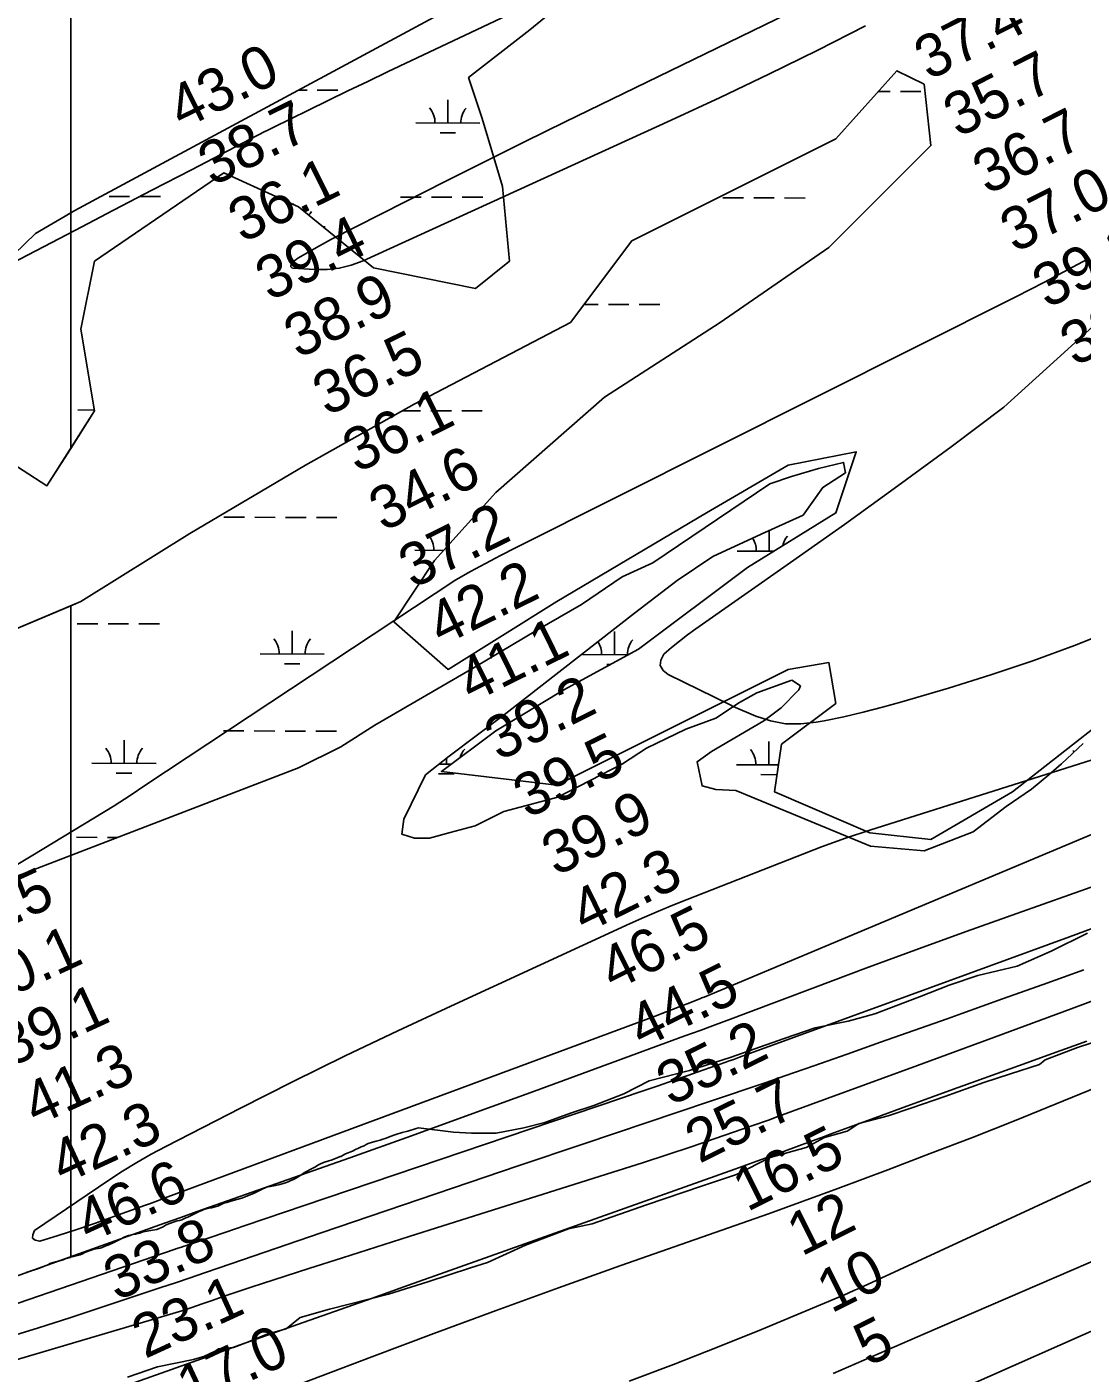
# Model space of a CAD drawing. Extents: x 3177385 to 3215275, y 903885 to 929304.
# Drawn here: x 3197368 to 3199010, y 915578 to 917674 of the extents above; entities that cross this region are included whole.
import ezdxf

# ---------------------------------------------------------------- set-up
doc = ezdxf.new("R2010")
doc.units = 0
for name, color, linetype in [('V-RIVR-EDGE', 7, 'Continuous'), ('V-RIVR-RANG', 7, 'Continuous'), ('V-SITE-VEGE', 7, 'Continuous'), ('V-TOPO-DPTH', 7, 'Continuous'), ('V-TOPO-MAJR', 7, 'Continuous'), ('V-TOPO-MINR', 7, 'Continuous'), ('V-TOPO-WATR', 7, 'Continuous'), ('V-WETL-SWMP', 7, 'Continuous')]:
    doc.layers.add(name, color=color, linetype=linetype)

msp = doc.modelspace()

# ---------------------------------------------------------------- linework, layer by layer
at = {"layer": 'V-RIVR-EDGE'}
msp.add_lwpolyline([(3199044.8, 916098.8), (3199003.2, 916085), (3198952.8, 916065.8), (3198944, 916058.4), (3198899.2, 916044.2), (3198857.6, 916030.4), (3198797, 916008.9), (3198745.3, 915991), (3198708.7, 915978.6), (3198663, 915966.7), (3198644.5, 915954.8), (3198609.4, 915945.2), (3198580.7, 915929.5), (3198524.8, 915914), (3198472.5, 915887.3), (3198417.9, 915869), (3198332.4, 915840.1), (3198247.8, 915810.7), (3198210.9, 915802.5), (3198143.8, 915777.3), (3198084.6, 915750.2), (3198058.3, 915741.9), (3197991.7, 915720.4), (3197930.3, 915701.1), (3197838.7, 915677.8), (3197793, 915664.5), (3197771.2, 915647), (3197739.8, 915638.3), (3197712.5, 915626.8), (3197689, 915618.1), (3197665.9, 915615.9), (3197653.4, 915607.1), (3197627, 915599.3), (3197570.6, 915587.9), (3197524.4, 915571.9)], dxfattribs=at)
at = {"layer": 'V-SITE-VEGE'}
for points in [[(3197250.6, 917055.1), (3197398.8, 916959.8), (3197435.8, 917018), (3197435.8, 917889.2)], [(3197435.8, 917889.2), (3197435.8, 917018), (3197472.9, 917076.3), (3197451.7, 917203.4), (3197472.9, 917309.4), (3197674.1, 917447.1), (3197790.5, 917394.1), (3197907, 917298.8), (3198065.8, 917267), (3198118.7, 917309.4), (3198108.1, 917425.9), (3198076.4, 917531.8), (3198055.2, 917595.4), (3198150.5, 917669.5), (3198266.9, 917764.9)], [(3199050.4, 916599.6), (3198902.1, 916483.1), (3198775.1, 916408.9), (3198679.8, 916419.5), (3198531.6, 916483.1), (3198542.2, 916557.2), (3198626.9, 916620.8), (3198616.3, 916684.4), (3198552.8, 916673.8), (3198192.8, 916493.7), (3198012.9, 916514.9), (3198097.5, 916578.4), (3198203.4, 916642), (3198319.9, 916705.5), (3198489.3, 916832.7), (3198626.9, 916917.4), (3198658.7, 917012.8), (3198552.8, 916991.6), (3198425.7, 916917.4), (3198192.8, 916779.7), (3198023.4, 916673.8), (3197938.7, 916747.9), (3198002.3, 916843.3), (3198097.5, 916949.2), (3198266.9, 917097.5), (3198446.9, 917214), (3198616.3, 917330.5), (3198775.1, 917489.4), (3198764.5, 917584.8), (3198722.2, 917606), (3198626.9, 917500), (3198309.3, 917341.1), (3198214, 917214), (3197970.5, 917086.9), (3197801.1, 916991.6), (3197621.1, 916885.6), (3197451.7, 916779.7), (3197435.8, 916773), (3197435.8, 915758.4), (3197450.2, 915762.4), (3197453.1, 915763.4), (3197458.8, 915766.6), (3197467.7, 915769.7), (3197471.8, 915771), (3197481.4, 915772.6), (3197484.9, 915773.9), (3197490.3, 915776.4), (3197495, 915778), (3197502, 915780.9), (3197512.2, 915786), (3197519.8, 915790.1), (3197525.5, 915792.6), (3197528.7, 915792.6), (3197528.7, 915793), (3197533.2, 915793.9), (3197536.7, 915794.2), (3197543.3, 915796.1), (3197548.8, 915798), (3197554.8, 915799.3), (3197560.2, 915799.9), (3197569.7, 915801.9), (3197579.6, 915806), (3197583.4, 915808.2), (3197589.4, 915811.1), (3197601.5, 915815.2), (3197605, 915815.8), (3197608.8, 915816.8), (3197614.9, 915819.7), (3197618, 915820.9), (3197625.4, 915824.4), (3197628.5, 915826.3), (3197635.5, 915829.8), (3197640, 915831.4), (3197642.8, 915832.7), (3197650.2, 915834.9), (3197654.9, 915835.6), (3197660.6, 915836.8), (3197664.8, 915838.1), (3197674.3, 915842.5), (3197678.8, 915843.5), (3197683.5, 915845.4), (3197692.4, 915848), (3197702.3, 915850.5), (3197707.4, 915852.4), (3197721.4, 915858.1), (3197731.8, 915863.5), (3197740.7, 915867.4), (3197746.1, 915868.6), (3197754.4, 915870.2)], [(3197366.6, 915734.8), (3197387.3, 915741.4), (3197400, 915746.8), (3197404.8, 915749.1), (3197424.1, 915754.5), (3197427.3, 915755.8), (3197435.6, 915758.3), (3197435.8, 915758.4), (3197435.8, 916773), (3197250.6, 916695)], [(3197754.4, 915870.2), (3197761.4, 915871.8), (3197771.9, 915875), (3197775.1, 915876.3), (3197778.6, 915878.2), (3197782.7, 915879.4), (3197791, 915884.2), (3197795.4, 915887.1), (3197798.3, 915889.6), (3197808.8, 915895.3), (3197817, 915899.5), (3197820.5, 915901.7), (3197823.4, 915903.3), (3197829.4, 915906.1), (3197837.4, 915908.7), (3197841.2, 915909.6), (3197847.9, 915912.5), (3197855.2, 915915.4), (3197856.8, 915915.4), (3197858.7, 915916.9), (3197863.4, 915919.5), (3197874.3, 915923.9), (3197879, 915926.2), (3197883.8, 915928.1), (3197888.2, 915930.6), (3197892.4, 915932.2), (3197895.9, 915933.8), (3197898.7, 915935.4), (3197905.4, 915937.9), (3197911.4, 915939.5), (3197917.5, 915940.8), (3197921.9, 915942.4), (3197925.1, 915943.3), (3197934.6, 915947.2), (3197938.8, 915948.4), (3197942, 915949.7), (3197951.8, 915952.6), (3197960.4, 915954.8), (3197973.4, 915959.2), (3197977.2, 915960.2), (3198031.8, 915953.5), (3198059.9, 915951.8), (3198098, 915951.8), (3198141.1, 915960.1), (3198174.2, 915968.4), (3198215.6, 915983.3), (3198250.4, 915994.9), (3198296.8, 916013.1), (3198336.5, 916033), (3198399.4, 916049.5), (3198462.4, 916069.4), (3198546.8, 916099.2), (3198594.8, 916115.8), (3198646.1, 916126), (3198687.6, 916137.3), (3198757.1, 916163.8), (3198803.5, 916182), (3198848.2, 916197), (3198909.5, 916211.9), (3198962.5, 916235.1), (3199018.8, 916263.2)]]:
    msp.add_lwpolyline(points, dxfattribs=at)
at = {"layer": 'V-TOPO-DPTH'}
for points in [[(3199584.2, 916248.1), (3198970.2, 915997.4), (3198905, 915971.1), (3198839.6, 915945.1), (3198774, 915919.8), (3198708.2, 915894.8), (3198630.4, 915865.6), (3198603.4, 915855.6), (3198576.3, 915845.7), (3198549.2, 915835.9), (3198522, 915826.3), (3198292.1, 915745.5), (3198195, 915710.9), (3198098, 915675.8), (3198001.3, 915640), (3197904.8, 915603.7), (3197745.9, 915543.1)], [(3197745.9, 915543.1), (3197904.8, 915603.7), (3198001.3, 915640), (3198098, 915675.8), (3198195, 915710.9), (3198292.1, 915745.5), (3198522, 915826.3), (3198549.2, 915835.9), (3198576.3, 915845.7), (3198603.4, 915855.6), (3198630.4, 915865.6), (3198708.2, 915894.8), (3198774, 915919.8), (3198839.6, 915945.1), (3198905, 915971.1), (3198970.2, 915997.4), (3199584.2, 916248.1)], [(3199113.2, 916190.1), (3198993.7, 916145.4), (3198874.1, 916101), (3198754.3, 916057), (3198532.8, 915975.9), (3198523.7, 915972.6), (3198514.6, 915969.4), (3198505.6, 915966.2), (3198496.4, 915963), (3198439.3, 915943.4), (3198401.6, 915930.6), (3198363.8, 915918), (3198325.9, 915905.7), (3198288, 915893.5), (3198014.9, 915807.2), (3197962.8, 915790.7), (3197910.7, 915774.1), (3197858.7, 915757.6), (3197806.6, 915740.9), (3197734.1, 915717.7), (3197718.3, 915712.6), (3197702.7, 915707.4), (3197687, 915702.1), (3197671.4, 915696.7), (3197655.8, 915691.3), (3197640.2, 915685.9), (3197624.5, 915680.5), (3197608.9, 915675.1), (3196739.2, 915418.3)], [(3199247.1, 915847.2), (3198765.9, 915639.7), (3198730.1, 915624.2), (3198694.4, 915608.7), (3198658.6, 915593.1), (3198622.9, 915577.4)], [(3198622.9, 915577.4), (3198658.6, 915593.1), (3198694.4, 915608.7), (3198730.1, 915624.2), (3198765.9, 915639.7), (3199247.1, 915847.2)]]:
    msp.add_lwpolyline(points, dxfattribs=at)
at = {"layer": 'V-TOPO-MAJR'}
for points in [[(3198652.4, 917946.5), (3197928.9, 917604.1), (3197898.1, 917589.4), (3197867.3, 917574.6), (3197836.6, 917559.7), (3197806, 917544.7), (3197751.2, 917517.8), (3197748, 917516.2), (3197744.7, 917514.6), (3197741.5, 917512.9), (3197738.2, 917511.3), (3197623.6, 917451.7), (3197563, 917420.3), (3197502.5, 917388.8), (3197442, 917357.3), (3197381.5, 917325.7), (3197137.2, 917198.2)], [(3198673, 917675.7), (3198598.1, 917637.7), (3198522.8, 917600.5), (3198446.9, 917564.3), (3198370.7, 917528.9), (3197890.9, 917310.1), (3197872.6, 917303.3), (3197853.9, 917298.5), (3197834.8, 917296.4), (3197815.3, 917296.2), (3197781.9, 917298.3), (3197779.9, 917299.3), (3197778.6, 917300.6), (3197778.4, 917302.4), (3197779, 917304.5), (3197781.4, 917307.2), (3197783.9, 917309.7), (3197786.6, 917311.9), (3197789.6, 917313.9), (3197823, 917333.3), (3197827.7, 917336), (3197832.4, 917338.6), (3197837.1, 917341.1), (3197841.9, 917343.6), (3197956.5, 917402), (3198018.6, 917433.5), (3198080.9, 917464.7), (3198143.3, 917495.6), (3198205.8, 917526.3), (3198751.8, 917792)], [(3197353.5, 916370.4), (3197376.6, 916384.3), (3197503.4, 916461.4), (3197528.3, 916477.3), (3197552.7, 916494), (3198035.4, 916813.3), (3198058.4, 916826.1), (3198081.5, 916838.7), (3198104.8, 916850.9), (3198128.3, 916862.9), (3198907.2, 917254), (3198929.6, 917265.4), (3198952.1, 917276.9), (3198974.4, 917288.6), (3198996.6, 917300.4), (3199018.7, 917312.5)], [(3199093.5, 917267.8), (3198888.5, 917082.3), (3198806.4, 917020.5), (3198723.8, 916959.4), (3198640.5, 916899.3), (3198556.6, 916840), (3198408.9, 916736.9), (3198396.1, 916727.6), (3198383.5, 916717.9), (3198371.4, 916707.8), (3198359.4, 916697.4), (3198354.8, 916688.1), (3198353.7, 916679.7), (3198358, 916672.3), (3198366, 916665.7), (3198462.5, 916618.6), (3198467.3, 916616.1), (3198502.5, 916601.2), (3198525.5, 916593.9), (3198548.7, 916589.3), (3198572.4, 916589), (3198596.4, 916591.4), (3198609.1, 916593.8), (3198639.5, 916600.1), (3198669.8, 916607), (3198699.9, 916614.8), (3198729.8, 916623.2), (3198802.6, 916644.7), (3198868.4, 916665.3), (3198933.8, 916687.3), (3198998.4, 916711.2), (3199062.6, 916736.6)], [(3199031.9, 916337.1), (3198908.7, 916293.6), (3198830.2, 916265.6), (3198751.8, 916237.2), (3198673.6, 916208.4), (3198595.4, 916179.2), (3198486.6, 916138.2), (3198463, 916129.3), (3198439.4, 916120.5), (3198415.7, 916111.7), (3198392, 916103), (3198157.6, 916017), (3198061.9, 915982.1), (3197966.1, 915947.5), (3197870.2, 915913.3), (3197774.2, 915879.3), (3197632.7, 915829.5), (3197607.4, 915820.6), (3197582, 915811.7), (3196543.1, 915440.1)]]:
    msp.add_lwpolyline(points, dxfattribs=at)
at = {"layer": 'V-TOPO-MINR'}
for points in [[(3199105.8, 916450.5), (3198421.9, 916163.7), (3198420.2, 916163), (3198418.5, 916162.3), (3198415.1, 916160.9), (3198395.7, 916153.2), (3198384.3, 916148.7), (3198372.9, 916144.3), (3198361.4, 916140), (3198349.9, 916135.6), (3197583, 915850.8), (3197574.9, 915847.8), (3197566.8, 915844.8), (3197558.6, 915841.8), (3197550.5, 915838.9), (3197502.8, 915821.7), (3197474.1, 915811.7), (3197445.3, 915801.9), (3197416.4, 915792.6), (3197387.4, 915783.5), (3197380.4, 915785.3), (3197376.3, 915788.4), (3197376.5, 915793.6), (3197379.5, 915800.1), (3197495, 915878.4), (3197516.6, 915892.5), (3197538.6, 915906.1), (3197561.1, 915918.8), (3197583.9, 915931.1), (3197699.9, 915990.6), (3197781.2, 916031.6), (3197862.8, 916071.9), (3197944.9, 916111.1), (3198027.4, 916149.7), (3198307, 916278.1), (3198329, 916287.9), (3198351.1, 916297.5), (3198373.3, 916306.8), (3198395.7, 916315.7), (3198604.5, 916397.3), (3198642.1, 916411), (3198680.1, 916423.5), (3199341, 916632.8)], [(3199115.9, 916303.6), (3198990.8, 916257.6), (3198865.7, 916211.8), (3198740.5, 916166), (3198477, 916069.9), (3198471.7, 916068), (3198466.5, 916066.1), (3198461.2, 916064.2), (3198455.9, 916062.3), (3198420.1, 916049.7), (3198396.8, 916041.6), (3198373.6, 916033.5), (3198350.3, 916025.6), (3198327.1, 916017.6), (3197799.1, 915839), (3197768.6, 915828.7), (3197738.1, 915818.3), (3197707.6, 915808), (3197677.1, 915797.6), (3197623.9, 915779.5), (3197620, 915778.2), (3197616.1, 915776.9), (3197612.2, 915775.6), (3197608.3, 915774.3), (3197602.6, 915772.4), (3197601.6, 915772.1), (3197599.4, 915771.4), (3197598.4, 915771), (3196553.4, 915411.7)], [(3199013.1, 916206.2), (3198949.8, 916183.4), (3198886.6, 916160.7), (3198823.3, 916138.1), (3198800.2, 916129.9), (3198748.4, 916111.5), (3198696.6, 916093.2), (3198644.8, 916074.9), (3198592.9, 916056.7), (3198547.8, 916041), (3198518.4, 916030.8), (3198489.1, 916020.7), (3198459.7, 916010.7), (3198430.3, 916000.8), (3198234.7, 915935.2), (3198132.3, 915900.8), (3198030.1, 915866.2), (3197927.9, 915831.4), (3197825.7, 915796.4), (3197666.8, 915741.8), (3197644.1, 915734), (3197621.5, 915726.3), (3197598.8, 915718.7), (3197576, 915711.2), (3197434.5, 915664.3), (3197385.7, 915648.6), (3197336.7, 915633.6)], [(3199113.2, 916190.1), (3198993.7, 916145.4), (3198874.1, 916101), (3198754.3, 916057), (3198532.8, 915975.9), (3198523.7, 915972.6), (3198514.6, 915969.4), (3198505.6, 915966.2), (3198496.4, 915963), (3198439.3, 915943.4), (3198401.6, 915930.6), (3198363.8, 915918), (3198325.9, 915905.7), (3198288, 915893.5), (3198014.9, 915807.2), (3197962.8, 915790.7), (3197910.7, 915774.1), (3197858.7, 915757.6), (3197806.6, 915740.9), (3197734.1, 915717.7), (3197718.3, 915712.6), (3197702.7, 915707.4), (3197687, 915702.1), (3197671.4, 915696.7), (3197655.8, 915691.3), (3197640.2, 915685.9), (3197624.5, 915680.5), (3197608.9, 915675.1), (3196739.2, 915418.3)], [(3199612.5, 916149.2), (3198662.8, 915710), (3198655.1, 915706.5), (3198647.4, 915703), (3198639.6, 915699.6), (3198631.8, 915696.3), (3198511.2, 915646.1), (3198442.8, 915618.4), (3198374.1, 915591.4), (3198305, 915565.6)], [(3199018, 916095.1), (3198964.6, 916076), (3198911.2, 916056.7), (3198857.9, 916037.4), (3198804.6, 916018.1), (3198777.6, 916008.3), (3198737.8, 915993.8), (3198698, 915979.2), (3198658.2, 915964.6), (3198618.4, 915950), (3198608, 915946.1), (3198573.4, 915933.4), (3198538.8, 915920.8), (3198504.2, 915908.3), (3198469.6, 915895.9), (3198019, 915735.3), (3197961.5, 915714.8), (3197904, 915694.4), (3197846.5, 915673.9), (3197789, 915653.6), (3197699.5, 915621.9), (3197686.7, 915617.3), (3197673.9, 915612.8), (3197661.1, 915608.2), (3197648.3, 915603.7), (3197424.4, 915523.9)], [(3199247.1, 915847.2), (3198765.9, 915639.7), (3198730.1, 915624.2), (3198694.4, 915608.7), (3198658.6, 915593.1), (3198622.9, 915577.4)], [(3199366.2, 915794.5), (3198762.4, 915527)]]:
    msp.add_lwpolyline(points, dxfattribs=at)
at = {"layer": 'V-TOPO-WATR'}
msp.add_lwpolyline([(3199584.2, 916248.1), (3198970.2, 915997.4), (3198905, 915971.1), (3198839.6, 915945.1), (3198774, 915919.8), (3198708.2, 915894.8), (3198630.4, 915865.6), (3198603.4, 915855.6), (3198576.3, 915845.7), (3198549.2, 915835.9), (3198522, 915826.3), (3198292.1, 915745.5), (3198195, 915710.9), (3198098, 915675.8), (3198001.3, 915640), (3197904.8, 915603.7), (3197745.9, 915543.1)], dxfattribs=at)
at = {"layer": 'V-WETL-SWMP'}
for p, q in [((3197790.2, 917575.8), (3197803.7, 917575.7)), ((3197819.7, 917575.7), (3197851.7, 917575.6)), ((3198693.1, 917573.7), (3198711.6, 917573.6)), ((3198727.6, 917573.6), (3198759.6, 917573.5)), ((3198022.9, 917524.5), (3198023, 917560.5)), ((3197972.9, 917524.6), (3198072.9, 917524.4)), ((3198010.9, 917509.1), (3198034.9, 917509)), ((3197495.4, 917410.3), (3197527.4, 917410.2)), ((3197543.4, 917410.2), (3197575.4, 917410.1)), ((3197782.2, 917397.9), (3197782.2, 917399.2)), ((3197949.3, 917409.2), (3197981.3, 917409.1)), ((3197997.3, 917409.1), (3198029.3, 917409)), ((3198045.3, 917409), (3198077.3, 917408.9)), ((3198451.2, 917408), (3198483.2, 917408)), ((3198499.2, 917407.9), (3198531.2, 917407.9)), ((3198547.2, 917407.8), (3198579.2, 917407.7)), ((3197828.5, 917363.1), (3197832.1, 917363.1)), ((3198235, 917242), (3198256.9, 917242)), ((3198272.9, 917242), (3198304.9, 917241.9)), ((3198320.9, 917241.8), (3198352.9, 917241.8)), ((3197446.6, 917077.7), (3197472.7, 917077.6)), ((3197952.1, 917076.5), (3197980.5, 917076.5)), ((3197996.5, 917076.4), (3198028.5, 917076.3)), ((3198044.5, 917076.3), (3198076.5, 917076.2)), ((3197674.2, 916910.7), (3197706.2, 916910.6)), ((3197722.2, 916910.6), (3197754.2, 916910.5)), ((3197770.2, 916910.4), (3197802.2, 916910.4)), ((3197818.2, 916910.3), (3197850.2, 916910.3)), ((3198021.4, 916864.5), (3198021.5, 916895.1)), ((3198523.3, 916858), (3198523.4, 916890.1)), ((3197971.4, 916859.2), (3198016.5, 916859.1)), ((3198473.3, 916858.1), (3198530.3, 916857.9)), ((3197445.8, 916745), (3197477.8, 916745)), ((3197493.8, 916744.9), (3197525.8, 916744.8)), ((3197541.8, 916744.8), (3197573.8, 916744.7)), ((3197780.5, 916697.8), (3197780.6, 916733.8)), ((3198282.4, 916696.7), (3198282.5, 916732.7)), ((3197730.5, 916697.9), (3197830.5, 916697.7)), ((3198232.4, 916696.8), (3198303.5, 916696.6)), ((3197768.5, 916682.4), (3197792.5, 916682.4)), ((3198270.4, 916681.2), (3198275.3, 916681.2)), ((3197518.7, 916527.6), (3197518.8, 916563.6)), ((3197673.4, 916578), (3197705.4, 916577.9)), ((3197721.4, 916577.9), (3197753.4, 916577.8)), ((3197769.4, 916577.8), (3197801.4, 916577.7)), ((3197817.4, 916577.7), (3197849.4, 916577.6)), ((3198522.5, 916525.3), (3198522.6, 916561.3)), ((3197468.7, 916527.7), (3197568.7, 916527.5)), ((3198009.2, 916526.5), (3198028.3, 916526.4)), ((3198020.6, 916526.4), (3198020.6, 916535.6)), ((3198472.5, 916525.4), (3198537.6, 916525.2)), ((3198974.4, 916524.2), (3198975.6, 916524.2)), ((3197506.7, 916512.2), (3197530.7, 916512.2)), ((3198008.6, 916511), (3198032.6, 916511)), ((3198510.5, 916509.9), (3198534.5, 916509.8)), ((3197445, 916412.4), (3197477, 916412.3)), ((3197493, 916412.2), (3197508.8, 916412.2))]:
    msp.add_line(p, q, dxfattribs=at)
for points in [[(3195722.2, 916534.3), (3196105.9, 916714.6), (3196641.2, 916944.2), (3196923.2, 917076.8), (3197070.2, 917143.6), (3197168.7, 917214.3), (3197347.4, 917319.9), (3197380.7, 917352.5), (3197441.9, 917388.2), (3198314.2, 917857.9)], [(3198266.9, 917764.9), (3198150.5, 917669.5), (3198055.2, 917595.4), (3198076.4, 917531.8), (3198108.1, 917425.9), (3198118.7, 917309.4), (3198065.8, 917267), (3197907, 917298.8), (3197790.5, 917394.1), (3197674.1, 917447.1), (3197472.9, 917309.4), (3197451.7, 917203.4), (3197472.9, 917076.3), (3197398.8, 916959.8), (3197250.6, 917055.1)], [(3197250.6, 916695), (3197451.7, 916779.7), (3197621.1, 916885.6), (3197801.1, 916991.6), (3197970.5, 917086.9), (3198214, 917214), (3198309.3, 917341.1), (3198626.9, 917500), (3198722.2, 917606), (3198764.5, 917584.8), (3198775.1, 917489.4), (3198616.3, 917330.5), (3198446.9, 917214), (3198266.9, 917097.5), (3198097.5, 916949.2), (3198002.3, 916843.3), (3197938.7, 916747.9), (3198023.4, 916673.8), (3198192.8, 916779.7), (3198425.7, 916917.4), (3198552.8, 916991.6), (3198658.7, 917012.8), (3198626.9, 916917.4), (3198489.3, 916832.7), (3198319.9, 916705.5), (3198203.4, 916642), (3198097.5, 916578.4), (3198012.9, 916514.9), (3198192.8, 916493.7), (3198383.4, 916589), (3198552.8, 916673.8), (3198616.3, 916684.4), (3198626.9, 916620.8), (3198542.2, 916557.2), (3198531.6, 916483.1), (3198679.8, 916419.5), (3198775.1, 916408.9), (3198902.1, 916483.1), (3199050.4, 916599.6)], [(3198558.3, 916656.9), (3198504, 916637.3), (3198477, 916622.5), (3198440.1, 916597.9), (3198393.4, 916580.7), (3198332, 916551.2), (3198295.1, 916526.6), (3198194.4, 916475), (3198109.9, 916452.4), (3198065.5, 916430.2), (3198026.7, 916419.9), (3197994.2, 916411.2), (3197971.2, 916411.2), (3197951.4, 916417.5), (3197954.6, 916440.5), (3197987.9, 916509.4), (3198024.8, 916538.9), (3198113.3, 916605.3), (3198313.5, 916761.4), (3198380.1, 916812.2), (3198435.5, 916849.4), (3198510.6, 916884.4), (3198576, 916913.7), (3198606.7, 916957.2), (3198642.3, 916980.1), (3198639.2, 916996.2), (3198599.9, 916986.4), (3198558.1, 916974.1), (3198524.3, 916962.7), (3198342, 916839.9), (3198294.5, 916817.7), (3198231.2, 916775), (3198162.4, 916735.6), (3198064.1, 916676.6), (3197909.4, 916587.1), (3197856.3, 916553), (3197790.5, 916520.5), (3197238.3, 916308.2)], [(3199012.3, 916558.2), (3198978.4, 916526.6), (3198958.7, 916509.4), (3198931.7, 916487.3), (3198892.4, 916460.3), (3198840.7, 916420.9), (3198764.6, 916391.4), (3198681, 916398.8), (3198471.4, 916485.1), (3198440.4, 916486.7), (3198418.9, 916492.3), (3198411, 916530.1), (3198433.2, 916545.9), (3198514.8, 916593.5), (3198541.7, 916614.1), (3198569.4, 916641.8), (3198571.8, 916648.1), (3198558.3, 916656.9)]]:
    msp.add_lwpolyline(points, dxfattribs=at)
for centre, start, end in [((3197967.7, 917525.1), 359.0948, 40.6385), ((3198078.2, 917524.8), 139.0948, 180.6385), ((3197837.3, 917363.5), 139.0948, 150.458), ((3197966.1, 916859.7), 359.0948, 40.6385), ((3198468.1, 916858.6), 359.0948, 33.8533), ((3198578.5, 916858.3), 139.0948, 166.4835), ((3197725.3, 916698.4), 359.0948, 40.6385), ((3197835.8, 916698.2), 139.0948, 180.6385), ((3198227.2, 916697.3), 359.0948, 33.9624), ((3198337.7, 916697), 139.0948, 180.6385), ((3197463.5, 916528.2), 359.0948, 40.6385), ((3197574, 916528), 139.0948, 180.6385), ((3198075.9, 916526.8), 139.0948, 163.526), ((3198467.3, 916525.9), 359.0948, 40.6385), ((3198969.2, 916524.7), 35.0589, 40.6385)]:
    msp.add_arc(centre, 35.2, start, end, dxfattribs=at)

# ---------------------------------------------------------------- texts
at = {"layer": 'V-RIVR-RANG'}
for s, rotation, p in [('37.4', 26.8883, (3198772, 917590.2)), ('43.0', 26.3483, (3197609.2, 917513.6)), ('35.7', 26.8883, (3198817.4, 917501.1)), ('38.7', 26.3483, (3197656.4, 917425.4)), ('36.7', 26.8883, (3198862.9, 917412)), ('36.1', 26.3483, (3197703.2, 917337)), ('37.0', 26.8883, (3198905.7, 917321.6)), ('39.4', 26.3483, (3197745.6, 917246.4)), ('39.1', 26.8883, (3198955.9, 917234.9)), ('38.9', 26.3483, (3197790, 917156.8)), ('38.9', 26.8883, (3198999, 917144.7)), ('36.5', 26.3483, (3197834.8, 917067.4)), ('36.1', 26.3483, (3197881.5, 916978.9)), ('34.6', 26.3483, (3197922.4, 916887.6)), ('37.2', 26.3483, (3197968.6, 916798.9)), ('42.2', 26.3483, (3198013.2, 916709.4)), ('41.1', 26.3483, (3198059.9, 916620.9)), ('39.2', 26.3483, (3198102.4, 916530.4)), ('39.5', 26.3483, (3198147, 916440.9)), ('39.9', 26.3483, (3198191.4, 916351.2)), ('42.3', 26.3483, (3198236.2, 916261.8)), ('40.5', 24.6483, (3197256, 916234.5)), ('46.5', 26.3483, (3198280.8, 916172.3)), ('40.1', 24.6483, (3197300, 916144.7)), ('44.5', 26.3483, (3198325.4, 916082.8)), ('39.1', 24.6483, (3197342, 916053.9)), ('35.2', 26.3483, (3198370, 915993.3)), ('41.3', 24.6483, (3197381.7, 915962.1)), ('25.7', 26.3483, (3198414.6, 915903.8)), ('42.3', 24.6483, (3197423.7, 915871.3)), ('16.5', 26.6272, (3198489.1, 915828.7)), ('46.6', 24.6483, (3197463.9, 915779.8)), ('12', 26.6272, (3198573.7, 915759.3)), ('33.8', 24.6483, (3197507.5, 915689.7)), ('10', 26.6272, (3198620, 915670.6)), ('23.1', 24.6483, (3197551.6, 915599.9)), ('5', 26.6272, (3198677.6, 915587.6)), ('17.0', 24.9561, (3197621.9, 915521.7))]:
    msp.add_text(s, height=67, rotation=rotation, dxfattribs=at).set_placement(p)

doc.saveas('drawing.dxf')
